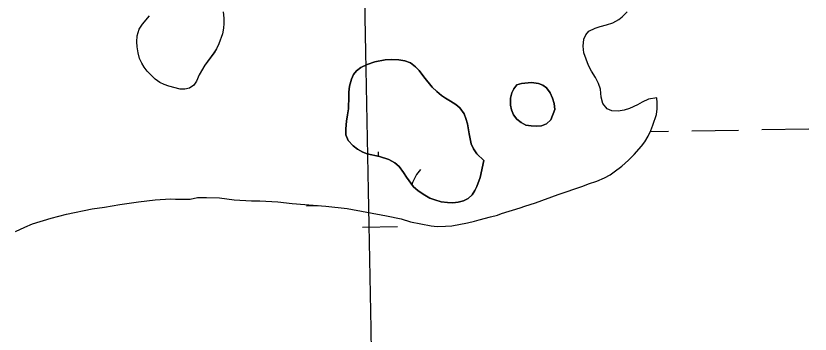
# Model space of a CAD drawing. Extents: x 3957609 to 3995875, y 234277 to 260273.
# Drawn here: x 3987929 to 3988473, y 255751 to 255969 of the extents above; entities that cross this region are included whole.
import ezdxf

# ---------------------------------------------------------------- set-up
doc = ezdxf.new("R2010")
doc.units = 0
for name, color, linetype in [('V-GRID-MAJR', 7, 'Continuous'), ('V-RIVR-EDGE', 7, 'Continuous'), ('V-WETL-SWMP', 7, 'Continuous')]:
    doc.layers.add(name, color=color, linetype=linetype)

msp = doc.modelspace()

# ---------------------------------------------------------------- linework, layer by layer
at = {"layer": 'V-GRID-MAJR'}
msp.add_spline([(3988472.963, 240204.959), (3988414.381, 243232.915), (3988297.143, 249292.685), (3988179.905, 255352.445), (3988121.249, 258384.254)], degree=3, dxfattribs=at)
at = {"layer": 'V-RIVR-EDGE'}
for points in [[(3988070.75, 255972.08), (3988071.125, 255967.771), (3988071.11, 255964.052), (3988070.903, 255960.921), (3988070.107, 255957.007), (3988067.731, 255950.163), (3988066.152, 255946.841), (3988064.381, 255943.91), (3988058.083, 255935.515), (3988054.143, 255928.872), (3988052.365, 255924.571), (3988050.593, 255921.837), (3988047.648, 255919.889), (3988044.318, 255919.119), (3988041.185, 255919.131), (3988033.362, 255921.118), (3988030.232, 255922.304), (3988027.302, 255923.684), (3988023.982, 255926.045), (3988018.52, 255931.354), (3988016.57, 255934.1), (3988014.819, 255937.043), (3988013.265, 255940.183), (3988012.3, 255943.906), (3988011.729, 255948.215), (3988011.544, 255951.545), (3988011.755, 255955.655)], [(3988199.049, 255828.29), (3988213.135, 255825.497), (3988217.442, 255825.089), (3988223.119, 255825.265), (3988227.428, 255825.64), (3988238.205, 255827.559), (3988242.907, 255828.716), (3988246.042, 255829.685), (3988253.882, 255831.809), (3988258.584, 255832.769), (3988261.525, 255833.935), (3988274.268, 255837.803), (3988277.403, 255838.967), (3988284.852, 255841.289), (3988300.341, 255847.105), (3988317.198, 255852.721), (3988321.122, 255854.273), (3988326.805, 255856.211), (3988332.101, 255858.539), (3988335.829, 255860.485), (3988338.772, 255862.43), (3988343.877, 255866.328), (3988348.395, 255870.424), (3988352.325, 255874.323), (3988357.437, 255880.178), (3988359.602, 255883.107), (3988361.965, 255887.015), (3988363.743, 255890.924), (3988365.125, 255894.443), (3988367.698, 255901.875), (3988368.103, 255905.592), (3988368.119, 255909.704), (3988367.935, 255913.229), (3988362.254, 255912.271), (3988357.744, 255910.329), (3988354.605, 255908.383), (3988349.112, 255905.858), (3988345.583, 255904.695), (3988341.471, 255904.124), (3988336.967, 255904.337), (3988333.84, 255905.719), (3988330.918, 255909.254), (3988329.758, 255913.762), (3988329.191, 255919.049), (3988328.032, 255922.969), (3988325.892, 255927.09), (3988323.168, 255931.405), (3988321.028, 255935.329), (3988317.927, 255943.955), (3988317.358, 255948.657), (3988317.962, 255953.353), (3988319.148, 255956.286), (3988321.31, 255958.824), (3988325.626, 255960.962), (3988328.958, 255962.123), (3988333.465, 255963.086), (3988337.776, 255964.441), (3988341.897, 255966.774), (3988344.254, 255968.724), (3988347.594, 255972.039)], [(3988011.755, 255955.655), (3988013.144, 255960.155), (3988015.308, 255963.669), (3988020.226, 255969.33)], [(3988156.377, 255884.051), (3988159.69, 255880.32), (3988162.816, 255878.155), (3988166.332, 255875.988), (3988169.459, 255874.802), (3988177.873, 255873.008), (3988184.326, 255871.028), (3988188.43, 255868.663), (3988191.357, 255866.107), (3988194.279, 255862.181), (3988196.225, 255858.844), (3988201.095, 255852.365), (3988204.023, 255849.809), (3988207.732, 255847.251), (3988212.226, 255844.492), (3988215.746, 255843.304), (3988220.049, 255842.114), (3988224.354, 255841.51), (3988228.073, 255841.301), (3988231.796, 255841.875), (3988235.323, 255842.647), (3988238.657, 255844.396), (3988241.408, 255846.735), (3988243.179, 255849.665), (3988244.562, 255852.598), (3988246.737, 255858.658), (3988249.325, 255870.201), (3988244.449, 255874.917), (3988242.307, 255878.253), (3988240.752, 255881.782), (3988239.21, 255888.446), (3988238.061, 255895.499), (3988237.097, 255899.026), (3988235.737, 255902.164), (3988232.816, 255906.286), (3988230.082, 255908.646), (3988226.568, 255911.009), (3988223.051, 255912.979), (3988220.315, 255914.751), (3988216.998, 255917.505), (3988213.876, 255920.452), (3988208.224, 255927.522), (3988205.109, 255931.841), (3988202.377, 255934.395), (3988199.057, 255937.15), (3988195.147, 255938.534), (3988191.037, 255939.136), (3988186.339, 255939.546), (3988181.641, 255939.171), (3988174.588, 255937.828), (3988169.293, 255936.085), (3988164.978, 255933.947), (3988162.033, 255931.608), (3988160.065, 255929.07), (3988158.685, 255925.943), (3988157.296, 255921.249), (3988156.889, 255917.139), (3988156.879, 255914.005), (3988156.457, 255905.785), (3988155.25, 255897.175), (3988154.839, 255892.085), (3988154.824, 255887.973), (3988156.377, 255884.051)], [(3988268.249, 255904.982), (3988269.607, 255901.648), (3988271.945, 255898.703), (3988274.874, 255896.341), (3988278.196, 255894.568), (3988281.718, 255893.968), (3988285.632, 255893.757), (3988288.766, 255893.941), (3988292.294, 255895.299), (3988295.241, 255898.029), (3988298.01, 255905.262), (3988297.439, 255909.377), (3988296.472, 255912.905), (3988294.723, 255916.631), (3988292.19, 255919.969), (3988289.652, 255921.935), (3988286.72, 255923.123), (3988282.024, 255923.725), (3988275.169, 255922.967), (3988272.031, 255922.197), (3988269.869, 255919.463), (3988268.488, 255916.727), (3988267.692, 255913.012), (3988267.673, 255908.115), (3988268.249, 255904.982)], [(3987928.248, 255821.651), (3987934.72, 255824.76), (3987940.014, 255826.894), (3987952.754, 255830.762), (3987963.338, 255833.466), (3987980.972, 255837.119), (3987989.395, 255838.264), (3987999.778, 255840.183), (3988012.708, 255842.094), (3988024.07, 255843.423), (3988034.644, 255843.972), (3988037.972, 255843.763), (3988042.866, 255843.941), (3988047.958, 255843.923), (3988053.051, 255844.881), (3988059.318, 255845.055), (3988068.126, 255844.631), (3988078.106, 255843.421), (3988090.046, 255842.788), (3988095.725, 255842.768), (3988108.056, 255841.938), (3988117.844, 255840.924), (3988140.939, 255839.077), (3988155.617, 255837.455), (3988182.618, 255832.462), (3988192.596, 255830.273), (3988199.049, 255828.29)]]:
    msp.add_lwpolyline(points, dxfattribs=at)
at = {"layer": 'V-WETL-SWMP'}
for p, q in [((3988344.254, 255968.724), (3988347.594, 255972.04)), ((3988333.465, 255963.086), (3988337.777, 255964.441)), ((3988337.777, 255964.441), (3988341.897, 255966.775)), ((3988341.897, 255966.775), (3988344.254, 255968.724)), ((3988319.147, 255956.286), (3988321.31, 255958.823)), ((3988321.31, 255958.823), (3988325.625, 255960.961)), ((3988325.625, 255960.961), (3988328.958, 255962.124)), ((3988328.958, 255962.124), (3988333.465, 255963.086)), ((3988317.357, 255948.657), (3988317.961, 255953.354)), ((3988317.961, 255953.354), (3988319.147, 255956.286)), ((3988317.927, 255943.956), (3988317.357, 255948.657)), ((3988321.028, 255935.33), (3988317.927, 255943.956)), ((3988323.167, 255931.406), (3988321.028, 255935.33)), ((3988325.892, 255927.089), (3988323.167, 255931.406)), ((3988328.031, 255922.969), (3988325.892, 255927.089)), ((3988329.191, 255919.049), (3988328.031, 255922.969)), ((3988329.759, 255913.761), (3988329.191, 255919.049)), ((3988330.917, 255909.253), (3988329.759, 255913.761)), ((3988357.744, 255910.329), (3988354.604, 255908.383)), ((3988362.254, 255912.271), (3988357.744, 255910.329)), ((3988367.936, 255913.229), (3988362.254, 255912.271)), ((3988368.119, 255909.704), (3988367.936, 255913.229)), ((3988333.841, 255905.718), (3988330.917, 255909.253)), ((3988336.968, 255904.336), (3988333.841, 255905.718)), ((3988341.471, 255904.124), (3988336.968, 255904.336)), ((3988345.584, 255904.696), (3988341.471, 255904.124)), ((3988349.113, 255905.858), (3988345.584, 255904.696)), ((3988354.604, 255908.383), (3988349.113, 255905.858)), ((3988367.698, 255901.874), (3988368.103, 255905.592)), ((3988368.103, 255905.592), (3988368.119, 255909.704)), ((3988365.126, 255894.443), (3988367.698, 255901.874)), ((3988363.742, 255890.924), (3988365.126, 255894.443)), ((3988361.966, 255887.015), (3988363.742, 255890.924)), ((3988363.344, 255890.049), (3988375.986, 255890.278)), ((3988391.984, 255890.569), (3988423.979, 255891.151)), ((3988439.976, 255891.442), (3988471.971, 255892.024)), ((3988357.437, 255880.179), (3988359.602, 255883.108)), ((3988359.602, 255883.108), (3988361.966, 255887.015)), ((3988352.325, 255874.324), (3988357.437, 255880.179)), ((3988177.201, 255873.152), (3988177.145, 255876.231)), ((3988348.395, 255870.423), (3988352.325, 255874.324)), ((3988338.772, 255862.431), (3988343.877, 255866.328)), ((3988343.877, 255866.328), (3988348.395, 255870.423)), ((3988335.828, 255860.484), (3988338.772, 255862.431)), ((3988321.121, 255854.273), (3988326.806, 255856.21)), ((3988326.806, 255856.21), (3988332.101, 255858.54)), ((3988332.101, 255858.54), (3988335.828, 255860.484)), ((3988300.341, 255847.105), (3988317.199, 255852.721)), ((3988317.199, 255852.721), (3988321.121, 255854.273)), ((3988047.957, 255843.922), (3988053.051, 255844.882)), ((3988053.051, 255844.882), (3988059.317, 255845.055)), ((3988059.317, 255845.055), (3988068.126, 255844.631)), ((3988068.126, 255844.631), (3988078.107, 255843.42)), ((3988284.852, 255841.288), (3988300.341, 255847.105)), ((3987989.395, 255838.264), (3987999.779, 255840.184)), ((3987999.779, 255840.184), (3988012.708, 255842.094)), ((3988012.708, 255842.094), (3988024.069, 255843.423)), ((3988024.069, 255843.423), (3988034.643, 255843.971)), ((3988034.643, 255843.971), (3988037.971, 255843.763)), ((3988037.971, 255843.763), (3988042.867, 255843.941)), ((3988042.867, 255843.941), (3988047.957, 255843.922)), ((3988078.107, 255843.42), (3988090.047, 255842.788)), ((3988090.047, 255842.788), (3988095.725, 255842.767)), ((3988095.725, 255842.767), (3988108.057, 255841.939)), ((3988108.057, 255841.939), (3988117.843, 255840.924)), ((3988117.843, 255840.924), (3988140.939, 255839.077)), ((3988127.808, 255839.328), (3988135.948, 255839.476)), ((3988140.939, 255839.077), (3988155.617, 255837.456)), ((3988277.404, 255838.966), (3988284.852, 255841.288)), ((3987963.338, 255833.465), (3987980.972, 255837.12)), ((3987980.972, 255837.12), (3987989.395, 255838.264)), ((3988155.617, 255837.456), (3988182.618, 255832.462)), ((3988258.585, 255832.77), (3988261.526, 255833.934)), ((3988261.526, 255833.934), (3988274.267, 255837.803)), ((3988274.267, 255837.803), (3988277.404, 255838.966)), ((3987940.014, 255826.894), (3987952.755, 255830.763)), ((3987952.755, 255830.763), (3987963.338, 255833.465)), ((3988182.618, 255832.462), (3988192.595, 255830.272)), ((3988192.595, 255830.272), (3988199.049, 255828.29)), ((3988199.049, 255828.29), (3988213.135, 255825.497)), ((3988238.204, 255827.559), (3988242.907, 255828.716)), ((3988242.907, 255828.716), (3988246.043, 255829.684)), ((3988246.043, 255829.684), (3988253.883, 255831.809)), ((3988253.883, 255831.809), (3988258.585, 255832.77)), ((3987928.248, 255821.651), (3987934.72, 255824.76)), ((3987934.72, 255824.76), (3987940.014, 255826.894)), ((3988166.082, 255824.59), (3988190.078, 255825.027)), ((3988213.135, 255825.497), (3988217.441, 255825.09)), ((3988217.441, 255825.09), (3988223.12, 255825.265)), ((3988223.12, 255825.265), (3988227.428, 255825.641)), ((3988227.428, 255825.641), (3988238.204, 255827.559))]:
    msp.add_line(p, q, dxfattribs=at)
msp.add_lwpolyline([(3988070.749, 255972.081), (3988071.124, 255967.772), (3988071.111, 255964.052), (3988070.903, 255960.92), (3988070.106, 255957.007), (3988067.731, 255950.163), (3988066.153, 255946.841), (3988064.38, 255943.91), (3988058.084, 255935.515), (3988054.143, 255928.872), (3988052.365, 255924.571), (3988050.593, 255921.837), (3988047.649, 255919.89), (3988044.318, 255919.119), (3988041.185, 255919.131), (3988033.361, 255921.117), (3988030.233, 255922.303), (3988027.301, 255923.685), (3988023.981, 255926.046), (3988018.519, 255931.353), (3988016.571, 255934.101), (3988014.82, 255937.044), (3988013.265, 255940.183), (3988012.3, 255943.906), (3988011.728, 255948.216), (3988011.545, 255951.545), (3988011.756, 255955.656), (3988013.143, 255960.154), (3988015.309, 255963.67), (3988020.225, 255969.33)], dxfattribs=at)
for points in [[(3988159.691, 255880.32), (3988156.376, 255884.052), (3988154.824, 255887.973), (3988154.839, 255892.085), (3988155.25, 255897.174), (3988156.456, 255905.784), (3988156.878, 255914.006), (3988156.889, 255917.138), (3988157.296, 255921.248), (3988158.684, 255925.942), (3988160.066, 255929.07), (3988162.033, 255931.608), (3988164.979, 255933.946), (3988169.294, 255936.084), (3988174.587, 255937.827), (3988181.64, 255939.171), (3988186.34, 255939.546), (3988191.038, 255939.137), (3988195.147, 255938.534), (3988199.058, 255937.149), (3988202.376, 255934.396), (3988205.108, 255931.841), (3988208.224, 255927.522), (3988213.876, 255920.453), (3988216.998, 255917.505), (3988220.316, 255914.751), (3988223.051, 255912.979), (3988226.568, 255911.008), (3988230.083, 255908.646), (3988232.816, 255906.286), (3988235.737, 255902.164), (3988237.096, 255899.026), (3988238.062, 255895.499), (3988239.211, 255888.446), (3988240.753, 255881.783), (3988242.306, 255878.254), (3988244.448, 255874.917), (3988249.325, 255870.2), (3988246.737, 255858.658), (3988244.561, 255852.597), (3988243.18, 255849.665), (3988241.407, 255846.735), (3988238.657, 255844.395), (3988235.323, 255842.646), (3988231.796, 255841.875), (3988228.073, 255841.302), (3988224.354, 255841.511), (3988220.049, 255842.114), (3988215.746, 255843.305), (3988212.226, 255844.493), (3988207.733, 255847.25), (3988204.023, 255849.809), (3988201.095, 255852.365), (3988196.224, 255858.844), (3988194.279, 255862.18), (3988191.356, 255866.106), (3988188.429, 255868.662), (3988184.326, 255871.027), (3988177.872, 255873.009), (3988169.46, 255874.802), (3988166.332, 255875.988), (3988162.815, 255878.155)], [(3988269.607, 255901.648), (3988268.249, 255904.981), (3988267.673, 255908.116), (3988267.691, 255913.011), (3988268.488, 255916.728), (3988269.868, 255919.464), (3988272.032, 255922.197), (3988275.168, 255922.968), (3988282.023, 255923.726), (3988286.72, 255923.122), (3988289.652, 255921.936), (3988292.19, 255919.969), (3988294.723, 255916.631), (3988296.472, 255912.905), (3988297.438, 255909.377), (3988298.01, 255905.263), (3988295.242, 255898.029), (3988292.295, 255895.299), (3988288.766, 255893.941), (3988285.633, 255893.757), (3988281.718, 255893.967), (3988278.196, 255894.568), (3988274.874, 255896.342), (3988271.946, 255898.702)]]:
    msp.add_lwpolyline(points, close=True, dxfattribs=at)
msp.add_arc((3988233.025, 255841.716), 35.246, 140.26988, 159.79255, dxfattribs=at)

doc.saveas('drawing.dxf')
